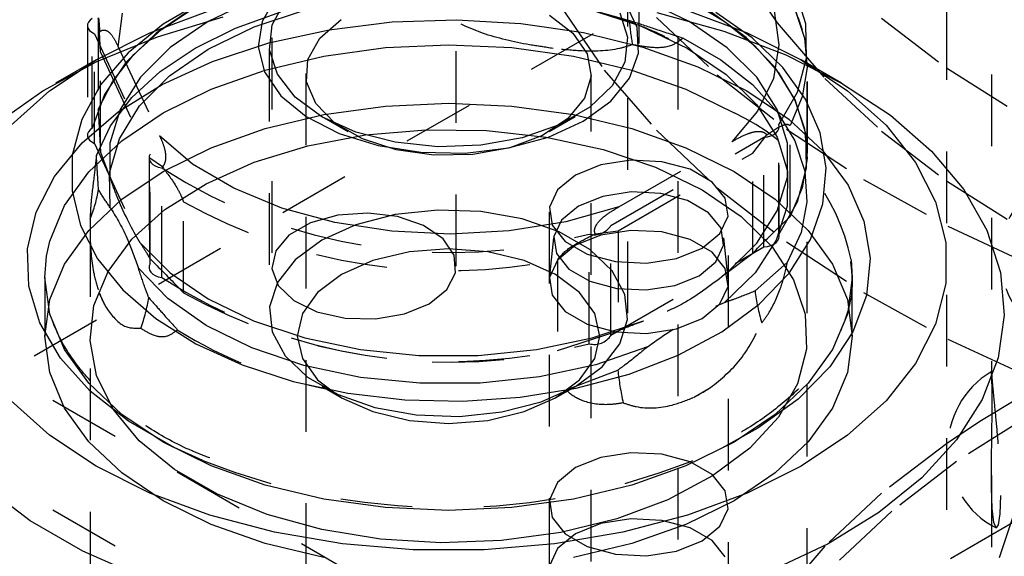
# Model space of a CAD drawing. Header units: inches. Extents: x 1907 to 2452, y -210 to -54.
# Tile 395 of 656: x 1995.248 to 1996.621, y -189.653 to -188.904. Entities that reach past the tile are written whole.
import ezdxf

# ---------------------------------------------------------------- set-up
doc = ezdxf.new("R2010")
doc.units = ezdxf.units.IN
doc.header["$LTSCALE"] = 0.5
doc.header["$MEASUREMENT"] = 0
doc.linetypes.add('HIDDEN', pattern=[0.225, 0.15, -0.075])
doc.layers.add('SID-M-H', color=4, linetype='HIDDEN')

msp = doc.modelspace()

# ---------------------------------------------------------------- linework, layer by layer
at = {"layer": 'SID-M-H'}
for p, q in [((1996.54075, -185.68757), (1996.54075, -190.09485)), ((1996.60325, -185.98024), (1996.60325, -189.39601)), ((1997.26042, -188.22331), (1992.35912, -191.05277)), ((1995.59975, -188.52913), (1995.59975, -189.24768)), ((1995.85675, -189.24768), (1995.85675, -188.52913)), ((1996.16575, -188.52913), (1996.16575, -190.57048)), ((1995.59621, -188.74592), (1995.59621, -189.3134)), ((1996.09621, -189.3134), (1996.09621, -188.74592)), ((1995.58058, -188.7489), (1995.58058, -188.93702)), ((1996.11183, -188.93702), (1996.11183, -188.7489)), ((1996.24999, -188.82725), (1996.30421, -188.90804)), ((1994.25522, -188.83497), (1996.02298, -189.85548)), ((1996.34442, -188.90941), (1996.32965, -188.86224)), ((1995.50674, -188.87558), (1995.44842, -188.90998)), ((1995.57418, -188.87552), (1995.51088, -188.90619)), ((1995.60547, -188.87221), (1995.58607, -188.90601)), ((1995.6003, -188.911), (1995.61823, -188.87779)), ((1996.10903, -188.91479), (1996.09306, -188.8804)), ((1996.18158, -188.90622), (1996.11829, -188.87555)), ((1996.18284, -188.8771), (1996.23196, -188.90689)), ((1995.3856, -188.94167), (1995.39148, -188.8944)), ((1995.42971, -188.92203), (1995.51313, -188.89108)), ((1995.4923, -188.88581), (1995.43866, -188.9224)), ((1995.446, -188.9175), (1995.49265, -188.88642)), ((1995.54907, -188.91554), (1995.61208, -188.89264)), ((1995.57529, -188.91375), (1995.64819, -188.88968)), ((1995.98688, -188.89751), (1996.01961, -188.92243)), ((1996.00348, -188.8866), (1996.06333, -188.97398)), ((1996.04061, -188.88874), (1996.09828, -188.90462)), ((1996.04061, -188.88874), (1996.11386, -188.91245)), ((1996.08489, -188.89408), (1996.09575, -188.9283)), ((1996.13679, -188.89379), (1996.22996, -188.91985)), ((1996.17928, -188.89108), (1996.2627, -188.92203)), ((1996.26098, -188.92841), (1996.20896, -188.89105)), ((1996.26957, -188.92914), (1996.2189, -188.89384)), ((1996.30004, -188.89134), (1996.30688, -188.93857)), ((1996.32917, -188.88897), (1996.34266, -188.92935)), ((1995.34267, -188.91197), (1995.34267, -189.06507)), ((1995.34288, -188.91011), (1995.34275, -188.91309)), ((1995.34275, -188.91309), (1995.34368, -188.91602)), ((1995.34407, -188.90721), (1995.34288, -188.91011)), ((1995.34626, -188.90452), (1995.34407, -188.90721)), ((1995.34937, -188.90214), (1995.34626, -188.90452)), ((1995.34937, -189.05524), (1995.34937, -188.90214)), ((1995.35772, -188.90209), (1995.35772, -189.02894)), ((1995.44842, -188.90998), (1995.39935, -188.94992)), ((1995.44017, -188.92746), (1995.53177, -188.89962)), ((1995.51088, -188.90619), (1995.45776, -188.94274)), ((1995.58607, -188.90601), (1995.58069, -188.94148)), ((1995.59666, -188.94573), (1995.6003, -188.911)), ((1995.66655, -188.92939), (1995.69626, -188.90324)), ((1995.67957, -188.91769), (1995.7676, -188.90682)), ((1995.7676, -188.90682), (1995.85747, -188.90384)), ((1995.85747, -188.90384), (1995.94708, -188.90881)), ((1995.94708, -188.90881), (1996.03432, -188.92162)), ((1996.11386, -188.91245), (1996.17872, -188.94325)), ((1996.13597, -188.90046), (1996.22086, -188.98062)), ((1996.2347, -188.94277), (1996.18158, -188.90622)), ((1996.23196, -188.90689), (1996.27325, -188.9404)), ((1996.30421, -188.90804), (1996.37111, -188.98561)), ((1996.34547, -188.95734), (1996.34442, -188.90941)), ((1996.45013, -188.90169), (1996.54058, -188.97083)), ((1995.34368, -188.91602), (1995.34563, -188.91878)), ((1995.34563, -188.91878), (1995.34852, -188.92125)), ((1995.34852, -188.92125), (1995.35223, -188.92332)), ((1995.35223, -188.92332), (1995.43028, -189.09146)), ((1995.35223, -189.07642), (1995.35223, -188.92332)), ((1995.35477, -188.95952), (1995.42971, -188.92203)), ((1995.36075, -188.94908), (1995.35961, -188.92045)), ((1995.43866, -188.9224), (1995.39623, -188.96361)), ((1995.40746, -188.95209), (1995.446, -188.9175)), ((1995.49265, -188.94358), (1995.54907, -188.91554)), ((1995.51088, -188.94486), (1995.57529, -188.91375)), ((1995.59544, -188.93619), (1995.67957, -188.91769)), ((1996.01961, -188.92243), (1996.03949, -188.95152)), ((1996.03432, -188.92162), (1996.11716, -188.94196)), ((1996.11082, -188.95038), (1996.10903, -188.91479)), ((1996.22996, -188.91985), (1996.31628, -188.95284)), ((1996.2627, -188.92203), (1996.33765, -188.95952)), ((1995.3558, -188.96211), (1995.44017, -188.92746)), ((1995.51719, -188.96189), (1995.59544, -188.93619)), ((1995.65016, -188.9592), (1995.66655, -188.92939)), ((1995.75813, -188.94262), (1995.84621, -188.93862)), ((1995.84621, -188.93862), (1995.93428, -188.94262)), ((1995.99187, -188.94394), (1995.95921, -188.93889)), ((1996.09575, -188.9283), (1996.09211, -188.96303)), ((1996.1732, -188.92932), (1996.22574, -188.95977)), ((1996.30158, -188.97022), (1996.26098, -188.92841)), ((1996.31236, -188.97023), (1996.26957, -188.92914)), ((1996.27325, -188.9404), (1996.30588, -188.97696)), ((1996.30688, -188.93857), (1996.29909, -188.98574)), ((1996.34266, -188.92935), (1996.34607, -188.97043)), ((1996.34671, -189.09012), (1996.34671, -188.93702)), ((1995.36075, -188.94908), (1995.42948, -189.09716)), ((1995.36075, -189.08883), (1995.36075, -188.94908)), ((1995.39935, -188.94992), (1995.36102, -188.9946)), ((1995.37784, -188.98949), (1995.40746, -188.95209)), ((1995.3856, -188.94167), (1995.44328, -189.06594)), ((1995.45776, -188.94274), (1995.41643, -188.98405)), ((1995.44407, -188.97615), (1995.49265, -188.94358)), ((1995.45699, -188.98204), (1995.51088, -188.94486)), ((1995.58069, -188.94148), (1995.58963, -188.9767)), ((1995.60753, -188.97995), (1995.59666, -188.94573)), ((1995.67223, -188.95453), (1995.75813, -188.94262)), ((1995.93428, -188.94262), (1996.02018, -188.95453)), ((1996.03949, -188.95152), (1996.04503, -188.98263)), ((1996.09835, -188.98525), (1996.11082, -188.95038)), ((1996.11716, -188.94196), (1996.19364, -188.96937)), ((1996.17872, -188.94325), (1996.23314, -188.98017)), ((1996.27601, -188.98409), (1996.2347, -188.94277)), ((1996.31628, -188.95284), (1996.39421, -188.99218)), ((1995.28019, -189.00293), (1995.3558, -188.96211)), ((1995.28983, -189.00278), (1995.35477, -188.95952)), ((1995.35469, -188.95956), (1995.29811, -188.99224)), ((1995.39623, -188.96361), (1995.36619, -189.0083)), ((1995.44666, -188.99418), (1995.51719, -188.96189)), ((1995.59061, -188.97404), (1995.67223, -188.95453)), ((1995.64831, -188.99046), (1995.65016, -188.9592)), ((1996.02018, -188.95453), (1996.1018, -188.97404)), ((1996.09211, -188.96303), (1996.07418, -188.99625)), ((1996.22574, -188.95977), (1996.26987, -188.99439)), ((1996.33278, -189.00471), (1996.34547, -188.95734)), ((1996.33765, -188.95952), (1996.40258, -189.00278)), ((1996.3943, -188.99224), (1996.33773, -188.95956)), ((1996.34621, -189.09053), (1996.34621, -188.96368)), ((1995.40441, -189.01252), (1995.44407, -188.97615)), ((1995.51528, -189.00069), (1995.59061, -188.97404)), ((1995.58963, -188.9767), (1995.6124, -189.00979)), ((1995.63226, -189.01168), (1995.60753, -188.97995)), ((1995.64727, -188.97871), (1995.64727, -190.05976)), ((1996.04514, -190.05976), (1996.04514, -188.97871)), ((1996.06333, -188.97398), (1996.13597, -189.05805)), ((1996.1018, -188.97404), (1996.17713, -189.00069)), ((1996.19364, -188.96937), (1996.26199, -189.0032)), ((1996.22086, -188.98062), (1996.31737, -189.05628)), ((1996.23314, -188.98017), (1996.27544, -189.02205)), ((1996.32965, -189.01534), (1996.30158, -188.97022)), ((1996.30588, -188.97696), (1996.32917, -189.01582)), ((1996.34402, -189.01462), (1996.31236, -188.97023)), ((1996.34607, -188.97043), (1996.33933, -189.01137)), ((1996.54058, -188.97083), (1996.6417, -189.03487)), ((1994.25522, -188.98807), (1996.02298, -190.00858)), ((1995.36102, -188.9946), (1995.33478, -189.0428)), ((1995.35772, -189.02894), (1995.37784, -188.98949)), ((1995.38549, -189.03231), (1995.44666, -188.99418)), ((1995.41643, -188.98405), (1995.38816, -189.02888)), ((1995.4153, -189.02413), (1995.45699, -188.98204)), ((1995.66114, -189.02084), (1995.64831, -188.99046)), ((1996.04503, -188.98263), (1996.03582, -189.01345)), ((1996.07228, -189.01752), (1996.09835, -188.98525)), ((1996.26987, -188.99439), (1996.3046, -189.03241)), ((1996.30427, -189.02892), (1996.27601, -188.98409)), ((1996.29909, -188.98574), (1996.27692, -189.03137)), ((1996.37111, -188.98561), (1996.45013, -189.05928)), ((1996.39421, -188.99218), (1996.46237, -189.03717)), ((1995.21468, -189.04921), (1995.28019, -189.00293)), ((1995.23622, -189.05094), (1995.28983, -189.00278)), ((1995.36619, -189.0083), (1995.34937, -189.05524)), ((1995.44811, -189.03381), (1995.51528, -189.00069)), ((1996.07418, -188.99625), (1996.043, -189.02602)), ((1996.17713, -189.00069), (1996.24431, -189.03381)), ((1996.26199, -189.0032), (1996.32058, -189.04265)), ((1996.30669, -189.05022), (1996.33278, -189.00471)), ((1996.40258, -189.00278), (1996.45619, -189.05094)), ((1995.37454, -189.05189), (1995.40441, -189.01252)), ((1995.6124, -189.00979), (1995.64778, -189.03896)), ((1995.66943, -189.03907), (1995.63226, -189.01168)), ((1995.68769, -189.0481), (1995.66114, -189.02084)), ((1995.75813, -189.02428), (1995.84621, -189.02027)), ((1995.84621, -189.02027), (1995.93428, -189.02428)), ((1996.03582, -189.01345), (1996.01255, -189.0417)), ((1996.03403, -189.04545), (1996.07228, -189.01752)), ((1996.27544, -189.02205), (1996.30427, -189.06758)), ((1996.33933, -189.01137), (1996.32259, -189.05134)), ((1996.32917, -189.01582), (1996.34266, -189.0562)), ((1996.34442, -189.06251), (1996.32965, -189.01534)), ((1996.36421, -189.0616), (1996.34402, -189.01462)), ((1995.33512, -189.07538), (1995.38549, -189.03231)), ((1995.35772, -189.02894), (1995.36075, -189.08883)), ((1995.38816, -189.02888), (1995.37379, -189.07586)), ((1995.38713, -189.0698), (1995.4153, -189.02413)), ((1995.39073, -189.0726), (1995.44811, -189.03381)), ((1995.59061, -189.0557), (1995.67223, -189.03618)), ((1995.67223, -189.03618), (1995.75813, -189.02428)), ((1995.93428, -189.02428), (1996.02018, -189.03618)), ((1996.043, -189.02602), (1996.00039, -189.05062)), ((1996.02018, -189.03618), (1996.1018, -189.0557)), ((1996.27692, -189.03137), (1996.24108, -189.074)), ((1996.31862, -189.0759), (1996.30427, -189.02892)), ((1996.3046, -189.03241), (1996.32917, -189.07298)), ((1995.33478, -189.0428), (1995.32148, -189.09276)), ((1995.64778, -189.03896), (1995.69385, -189.06263)), ((1995.6694, -189.03905), (1995.70551, -189.05991)), ((1995.71687, -189.06052), (1995.66943, -189.03907)), ((1995.726, -189.07022), (1995.68769, -189.0481)), ((1996.01255, -189.0417), (1995.97695, -189.06527)), ((1995.98565, -189.06753), (1996.03403, -189.04545)), ((1995.9869, -189.05991), (1996.02301, -189.03905)), ((1996.30669, -189.20332), (1996.30669, -189.05022)), ((1996.30732, -189.05318), (1996.30669, -189.05022)), ((1996.32058, -189.04265), (1996.36806, -189.0868)), ((1996.46237, -189.03717), (1996.51952, -189.08701)), ((1995.34288, -189.06321), (1995.34275, -189.06619)), ((1995.34407, -189.06031), (1995.34288, -189.06321)), ((1995.34626, -189.05762), (1995.34407, -189.06031)), ((1995.34937, -189.05524), (1995.34626, -189.05762)), ((1995.35513, -189.09339), (1995.37454, -189.05189)), ((1995.51528, -189.08235), (1995.59061, -189.0557)), ((1995.69385, -189.06263), (1995.74814, -189.07953)), ((1995.77183, -189.0748), (1995.71687, -189.06052)), ((1995.73052, -189.06448), (1995.81439, -189.05723)), ((1995.81439, -189.05723), (1995.89917, -189.05827)), ((1995.89917, -189.05827), (1995.98244, -189.06756)), ((1996.00039, -189.05062), (1995.94881, -189.06862)), ((1996.1018, -189.0557), (1996.17713, -189.08235)), ((1996.13597, -189.05805), (1996.22086, -189.13822)), ((1996.29551, -189.06571), (1996.29959, -189.06389)), ((1996.29959, -189.06389), (1996.30294, -189.06162)), ((1996.30294, -189.06162), (1996.30541, -189.059)), ((1996.30541, -189.059), (1996.30689, -189.05615)), ((1996.30689, -189.05615), (1996.30732, -189.05318)), ((1996.30733, -189.20655), (1996.30733, -189.05345)), ((1996.31737, -189.05628), (1996.42479, -189.12686)), ((1996.32259, -189.17819), (1996.32259, -189.05134)), ((1996.34266, -189.0562), (1996.34607, -189.09728)), ((1996.34547, -189.11044), (1996.34442, -189.06251)), ((1996.37252, -189.11061), (1996.36421, -189.0616)), ((1996.45013, -189.05928), (1996.54058, -189.12843)), ((1996.45619, -189.05094), (1996.49739, -189.10301)), ((1995.29672, -189.12238), (1995.33512, -189.07538)), ((1995.34275, -189.06619), (1995.34368, -189.06912)), ((1995.34368, -189.06912), (1995.34563, -189.07188)), ((1995.34457, -189.11608), (1995.39073, -189.0726)), ((1995.34563, -189.07188), (1995.34852, -189.07435)), ((1995.34852, -189.07435), (1995.35223, -189.07642)), ((1995.35223, -189.07642), (1995.43028, -189.24456)), ((1995.37335, -189.11762), (1995.38713, -189.0698)), ((1995.37379, -189.07586), (1995.37378, -189.12356)), ((1995.48931, -189.10518), (1995.44328, -189.06594)), ((1995.64997, -189.0798), (1995.73052, -189.06448)), ((1995.77323, -189.08555), (1995.726, -189.07022)), ((1995.83111, -189.08108), (1995.77183, -189.0748)), ((1995.94881, -189.06862), (1995.89127, -189.07897)), ((1995.92976, -189.08258), (1995.98565, -189.06753)), ((1995.97695, -189.06527), (1995.93165, -189.08242)), ((1995.98244, -189.06756), (1996.06178, -189.08485)), ((1996.07264, -189.19083), (1996.28586, -189.06774)), ((1996.08349, -189.16497), (1996.24108, -189.074)), ((1996.27031, -189.08978), (1996.29003, -189.06437)), ((1996.28586, -189.06774), (1996.29087, -189.06701)), ((1996.28586, -189.22084), (1996.28586, -189.06774)), ((1996.29087, -189.06701), (1996.29551, -189.06571)), ((1996.30427, -189.06758), (1996.31874, -189.11534)), ((1996.31863, -189.1236), (1996.31862, -189.0759)), ((1996.32917, -189.07298), (1996.34303, -189.11521)), ((1995.36075, -189.08883), (1995.37378, -189.12356)), ((1995.43028, -189.09146), (1995.42886, -189.09433)), ((1995.43028, -189.24456), (1995.43028, -189.09146)), ((1995.44811, -189.11547), (1995.51528, -189.08235)), ((1995.57507, -189.10277), (1995.64997, -189.0798)), ((1995.74814, -189.07953), (1995.80771, -189.08874)), ((1995.82586, -189.09295), (1995.77323, -189.08555)), ((1995.80771, -189.08874), (1995.86936, -189.08978)), ((1995.89127, -189.07897), (1995.83111, -189.08108)), ((1995.86936, -189.08978), (1995.92976, -189.08258)), ((1995.93165, -189.08242), (1995.88001, -189.09189)), ((1996.06178, -189.08485), (1996.13492, -189.10963)), ((1996.08254, -189.19818), (1996.27031, -189.08978)), ((1996.17713, -189.08235), (1996.24431, -189.11547)), ((1996.27031, -189.22952), (1996.27031, -189.08978)), ((1996.36806, -189.0868), (1996.4033, -189.13462)), ((1996.51952, -189.08701), (1996.56467, -189.14079)), ((1995.32148, -189.09276), (1995.32112, -189.14262)), ((1995.42848, -189.09684), (1995.42848, -189.24994)), ((1995.42886, -189.09433), (1995.42849, -189.0973)), ((1995.42849, -189.0973), (1995.42919, -189.10025)), ((1995.42919, -189.10025), (1995.43092, -189.10306)), ((1995.42948, -189.23691), (1995.42948, -189.09716)), ((1995.44722, -189.10921), (1995.42948, -189.09716)), ((1995.43092, -189.10306), (1995.43361, -189.1056)), ((1995.54667, -189.13907), (1995.48931, -189.10518)), ((1995.50798, -189.13271), (1995.57507, -189.10277)), ((1995.88001, -189.09189), (1995.82586, -189.09295)), ((1996.10048, -189.09978), (1996.05854, -189.10627)), ((1996.14372, -189.10197), (1996.10048, -189.09978)), ((1996.18307, -189.11256), (1996.14372, -189.10197)), ((1996.34607, -189.09728), (1996.33933, -189.13822)), ((1996.49739, -189.10301), (1996.52532, -189.15794)), ((1995.31076, -189.1632), (1995.34457, -189.11608)), ((1995.37441, -189.1661), (1995.37335, -189.11762)), ((1995.39073, -189.15425), (1995.44811, -189.11547)), ((1995.43361, -189.1056), (1995.43715, -189.10777)), ((1995.43715, -189.10777), (1995.44139, -189.10947)), ((1995.44139, -189.10947), (1995.44614, -189.11063)), ((1995.44614, -189.26374), (1995.44614, -189.11063)), ((1996.05854, -189.10627), (1996.02298, -189.12064)), ((1996.13492, -189.10963), (1996.19976, -189.14119)), ((1996.21377, -189.13028), (1996.18307, -189.11256)), ((1996.24431, -189.11547), (1996.30168, -189.15425)), ((1996.31874, -189.11534), (1996.31839, -189.16382)), ((1996.33278, -189.15781), (1996.34547, -189.11044)), ((1996.34303, -189.11521), (1996.34588, -189.15815)), ((1996.36829, -189.16066), (1996.37252, -189.11061)), ((1995.27121, -189.17222), (1995.29672, -189.12238)), ((1995.45061, -189.16876), (1995.50798, -189.13271)), ((1996.02298, -189.12064), (1995.99808, -189.14117)), ((1996.23211, -189.15299), (1996.21377, -189.13028)), ((1996.30429, -189.17059), (1996.31863, -189.1236)), ((1996.42479, -189.12686), (1996.54232, -189.19185)), ((1996.54058, -189.12843), (1996.6417, -189.19246)), ((1995.32112, -189.14262), (1995.33311, -189.19113)), ((1995.61354, -189.16655), (1995.54667, -189.13907)), ((1995.99808, -189.14117), (1995.98685, -189.16538)), ((1996.10101, -189.14413), (1996.06113, -189.1503)), ((1996.14214, -189.14621), (1996.10101, -189.14413)), ((1996.17956, -189.15628), (1996.14214, -189.14621)), ((1996.19976, -189.85548), (1997.4372, -189.14112)), ((1996.19976, -189.14119), (1996.25443, -189.17861)), ((1996.22086, -189.13822), (1996.31737, -189.21387)), ((1996.33933, -189.13822), (1996.32259, -189.17819)), ((1996.4033, -189.13462), (1996.42549, -189.18499)), ((1996.56467, -189.14079), (1996.59699, -189.19757)), ((1995.34457, -189.19773), (1995.39073, -189.15425)), ((1995.4765, -189.28486), (1995.4765, -189.15801)), ((1996.06113, -189.1503), (1996.02731, -189.16397)), ((1996.20875, -189.17313), (1996.17956, -189.15628)), ((1996.2359, -189.17796), (1996.23211, -189.15299)), ((1996.30168, -189.15425), (1996.34784, -189.19773)), ((1996.30669, -189.20332), (1996.33278, -189.15781)), ((1996.34588, -189.15815), (1996.33765, -189.20087)), ((1996.34621, -192.71352), (1996.34621, -189.14768)), ((1996.52532, -189.15794), (1996.53944, -189.2146)), ((1995.25918, -189.22372), (1995.27121, -189.17222)), ((1995.29014, -189.21279), (1995.31076, -189.1632)), ((1995.40462, -189.2099), (1995.45061, -189.16876)), ((1995.6878, -189.18675), (1995.61354, -189.16655)), ((1995.73356, -189.17357), (1995.69158, -189.17659)), ((1995.77496, -189.17858), (1995.73356, -189.17357)), ((1995.83111, -189.16934), (1995.77183, -189.17561)), ((1995.89127, -189.17144), (1995.83111, -189.16934)), ((1995.94881, -189.18179), (1995.89127, -189.17144)), ((1995.98637, -189.17167), (1995.98637, -189.73304)), ((1995.98685, -189.16538), (1995.99063, -189.19034)), ((1996.02731, -189.16397), (1996.00363, -189.18349)), ((1996.08349, -189.16497), (1996.00964, -189.18566)), ((1996.2262, -189.19473), (1996.20875, -189.17313)), ((1996.23637, -189.73304), (1996.23637, -189.17167)), ((1996.27604, -189.21542), (1996.30429, -189.17059)), ((1996.31839, -189.16382), (1996.30323, -189.21151)), ((1996.35103, -189.21029), (1996.36829, -189.16066)), ((1995.65358, -189.18731), (1995.62367, -189.20458)), ((1995.69158, -189.17659), (1995.65358, -189.18731)), ((1995.76709, -189.19901), (1995.6878, -189.18675)), ((1995.77183, -189.17561), (1995.71687, -189.18989)), ((1995.8113, -189.19108), (1995.77496, -189.17858)), ((1996.00964, -189.18566), (1995.93061, -189.19846)), ((1996.00039, -189.19979), (1995.94881, -189.18179)), ((1996.00363, -189.18349), (1995.99295, -189.20651)), ((1996.22466, -189.20216), (1996.2359, -189.17796)), ((1996.25443, -189.17861), (1996.29735, -189.22084)), ((1996.42549, -189.18499), (1996.4341, -189.23672)), ((1995.31076, -189.24485), (1995.34457, -189.19773)), ((1995.33311, -189.19113), (1995.35681, -189.23737)), ((1995.34621, -189.19044), (1995.34621, -192.71352)), ((1995.71687, -189.18989), (1995.66943, -189.21135)), ((1995.84889, -189.20296), (1995.76709, -189.19901)), ((1995.83864, -189.20971), (1995.8113, -189.19108)), ((1995.93061, -189.19846), (1995.84889, -189.20296)), ((1995.99063, -189.19034), (1996.00898, -189.21306)), ((1996.043, -189.2244), (1996.00039, -189.19979)), ((1996.05068, -189.20255), (1996.08254, -189.19818)), ((1996.10048, -189.19777), (1996.05854, -189.20425)), ((1996.07264, -189.34393), (1996.07264, -189.19083)), ((1996.08254, -189.19818), (1996.08254, -189.33792)), ((1996.14372, -189.19995), (1996.10048, -189.19777)), ((1996.18307, -189.21054), (1996.14372, -189.19995)), ((1996.22979, -189.21848), (1996.2262, -189.19473)), ((1996.33765, -189.20087), (1996.31852, -189.24241)), ((1996.34784, -189.19773), (1996.38165, -189.24485)), ((1996.54232, -189.19185), (1996.6691, -189.25077)), ((1996.59699, -189.19757), (1996.61591, -189.25633)), ((1995.28562, -189.23355), (1995.29014, -189.21279)), ((1995.37134, -189.25493), (1995.40462, -189.2099)), ((1995.62367, -189.20458), (1995.60509, -189.22652)), ((1995.66943, -189.21135), (1995.63226, -189.23874)), ((1995.85402, -189.23246), (1995.83864, -189.20971)), ((1995.99272, -189.20825), (1995.98661, -189.26519)), ((1995.99295, -189.20651), (1995.99655, -189.23026)), ((1996.00898, -189.21306), (1996.03967, -189.23078)), ((1996.05854, -189.20425), (1996.02298, -189.21863)), ((1996.0423, -189.35595), (1996.0423, -189.20285)), ((1996.21377, -189.22826), (1996.18307, -189.21054)), ((1996.19976, -189.22269), (1996.22466, -189.20216)), ((1996.23613, -189.26519), (1996.23002, -189.20825)), ((1996.30323, -189.21151), (1996.27374, -189.2569)), ((1996.29959, -189.21699), (1996.30294, -189.21472)), ((1996.30294, -189.21472), (1996.30541, -189.2121)), ((1996.30541, -189.2121), (1996.30689, -189.20925)), ((1996.30732, -189.20628), (1996.30669, -189.20332)), ((1996.30689, -189.20925), (1996.30732, -189.20628)), ((1996.31737, -189.21387), (1996.42479, -189.28445)), ((1996.32099, -189.25759), (1996.35103, -189.21029)), ((1996.53944, -189.2146), (1996.53944, -189.27184)), ((1995.2609, -189.27568), (1995.25918, -189.22372)), ((1995.41646, -189.21553), (1995.4578, -189.25684)), ((1995.60509, -189.22652), (1995.59986, -189.25075)), ((1995.79161, -189.22766), (1995.74073, -189.23982)), ((1995.84621, -189.22351), (1995.79161, -189.22766)), ((1995.9008, -189.22766), (1995.84621, -189.22351)), ((1995.95168, -189.23982), (1995.9008, -189.22766)), ((1996.02298, -189.21863), (1995.99808, -189.23916)), ((1996.07418, -189.25417), (1996.043, -189.2244)), ((1996.07264, -189.34393), (1996.28586, -189.22084)), ((1996.1642, -189.23707), (1996.19976, -189.22269)), ((1996.23211, -189.25098), (1996.21377, -189.22826)), ((1996.21911, -189.2415), (1996.22979, -189.21848)), ((1996.23474, -189.25674), (1996.27604, -189.21542)), ((1996.28586, -189.22084), (1996.29087, -189.22011)), ((1996.29087, -189.22011), (1996.29551, -189.21881)), ((1996.29551, -189.21881), (1996.29959, -189.21699)), ((1996.29735, -189.22084), (1996.32729, -189.26664)), ((1995.28321, -189.26363), (1995.28562, -189.23355)), ((1995.35681, -189.23737), (1995.39189, -189.28085)), ((1995.63226, -189.23874), (1995.60753, -189.27047)), ((1995.74073, -189.23982), (1995.69704, -189.25918)), ((1995.85576, -189.25686), (1995.85402, -189.23246)), ((1995.99537, -189.25918), (1995.95168, -189.23982)), ((1995.99808, -189.23916), (1995.98685, -189.26336)), ((1995.99655, -189.23026), (1996.01399, -189.25186)), ((1995.99806, -189.23869), (1995.99806, -189.36554)), ((1996.03967, -189.23078), (1996.07902, -189.24137)), ((1996.07902, -189.24137), (1996.12227, -189.24355)), ((1996.12227, -189.24355), (1996.1642, -189.23707)), ((1996.19543, -189.26102), (1996.21911, -189.2415)), ((1996.23474, -189.25674), (1996.27031, -189.22952)), ((1996.31852, -189.24241), (1996.27361, -189.28235)), ((1996.40759, -189.23903), (1996.40921, -189.26363)), ((1996.4341, -189.23672), (1996.42893, -189.2886)), ((1995.29014, -189.29444), (1995.31076, -189.24485)), ((1995.35172, -189.30256), (1995.37134, -189.25493)), ((1995.45473, -189.29295), (1995.41366, -189.25066)), ((1995.42886, -189.24743), (1995.42849, -189.2504)), ((1995.42849, -189.2504), (1995.42919, -189.25335)), ((1995.43028, -189.24456), (1995.42886, -189.24743)), ((1995.42919, -189.25335), (1995.43092, -189.25616)), ((1995.43092, -189.25616), (1995.43361, -189.2587)), ((1995.59986, -189.25075), (1995.60854, -189.27465)), ((1996.01399, -189.25186), (1996.04319, -189.26871)), ((1996.09211, -189.28739), (1996.07418, -189.25417)), ((1996.2359, -189.27594), (1996.23211, -189.25098)), ((1996.38165, -189.24485), (1996.40227, -189.29444)), ((1996.61591, -189.25633), (1996.6211, -189.31602)), ((1995.28321, -189.26363), (1995.28321, -189.34529)), ((1995.29014, -189.31448), (1995.28321, -189.26363)), ((1995.43361, -189.2587), (1995.43715, -189.26087)), ((1995.43715, -189.26087), (1995.44139, -189.26257)), ((1995.44139, -189.26257), (1995.44614, -189.26374)), ((1995.4578, -189.25684), (1995.51093, -189.29338)), ((1995.69704, -189.25918), (1995.66352, -189.2844)), ((1995.84369, -189.28026), (1995.85576, -189.25686)), ((1995.98685, -189.26336), (1995.99063, -189.28833)), ((1996.02889, -189.2844), (1995.99537, -189.25918)), ((1996.04319, -189.26871), (1996.0806, -189.27878)), ((1996.16161, -189.27469), (1996.19543, -189.26102)), ((1996.27374, -189.2569), (1996.23084, -189.29858)), ((1996.27926, -189.30094), (1996.32099, -189.25759)), ((1996.32729, -189.26664), (1996.34339, -189.31471)), ((1996.40921, -189.26363), (1996.40227, -189.31448)), ((1996.40921, -189.34529), (1996.40921, -189.26363)), ((1995.27634, -189.32688), (1995.2609, -189.27568)), ((1995.39189, -189.28085), (1995.43793, -189.32074)), ((1995.60753, -189.27047), (1995.59666, -189.30469)), ((1995.60854, -189.27465), (1995.63019, -189.29563)), ((1995.81911, -189.30014), (1995.84369, -189.28026)), ((1996.0806, -189.27878), (1996.12173, -189.28086)), ((1996.12173, -189.28086), (1996.16161, -189.27469)), ((1996.22466, -189.30015), (1996.2359, -189.27594)), ((1996.53944, -189.27184), (1996.52532, -189.3285)), ((1995.28321, -189.34529), (1995.29014, -189.29444)), ((1995.35914, -189.2853), (1995.3679, -189.30415)), ((1995.50808, -189.33039), (1995.45473, -189.29295)), ((1995.51093, -189.29338), (1995.57424, -189.32404)), ((1995.63019, -189.29563), (1995.66247, -189.31141)), ((1995.66352, -189.2844), (1995.64244, -189.31377)), ((1995.99063, -189.28833), (1996.00898, -189.31104)), ((1996.04997, -189.31377), (1996.02889, -189.2844)), ((1996.09575, -189.32212), (1996.09211, -189.28739)), ((1996.40227, -189.29444), (1996.40921, -189.34529)), ((1996.42893, -189.2886), (1996.4101, -189.33942)), ((1996.42479, -189.28445), (1996.54232, -189.34945)), ((1995.34632, -189.35141), (1995.35172, -189.30256)), ((1995.59666, -189.30469), (1995.6003, -189.33942)), ((1995.66247, -189.31141), (1995.70188, -189.32029)), ((1995.78469, -189.31433), (1995.81911, -189.30014)), ((1996.00898, -189.31104), (1996.03967, -189.32876)), ((1996.19976, -189.32068), (1996.22466, -189.30015)), ((1996.21883, -189.30363), (1996.23084, -189.29858)), ((1996.22723, -189.33926), (1996.27926, -189.30094)), ((1995.31076, -189.36407), (1995.29014, -189.31448)), ((1995.43793, -189.32074), (1995.49392, -189.35596)), ((1995.57424, -189.32404), (1995.64581, -189.34789)), ((1995.64244, -189.31377), (1995.63526, -189.34529)), ((1995.70188, -189.32029), (1995.74414, -189.3213)), ((1995.74414, -189.3213), (1995.78469, -189.31433)), ((1996.04654, -189.34791), (1996.11811, -189.32407)), ((1996.05716, -189.34529), (1996.04997, -189.31377)), ((1996.08489, -189.35634), (1996.09575, -189.32212)), ((1996.1642, -189.33505), (1996.19976, -189.32068)), ((1996.34339, -189.31471), (1996.34519, -189.36366)), ((1996.40227, -189.31448), (1996.38165, -189.36407)), ((1996.6211, -189.31602), (1996.61246, -189.37558)), ((1995.30515, -189.37612), (1995.27634, -189.32688)), ((1995.57204, -189.36181), (1995.50808, -189.33039)), ((1995.99806, -189.36554), (1996.08254, -189.33792)), ((1996.03967, -189.32876), (1996.07902, -189.33936)), ((1996.12227, -189.34154), (1996.1642, -189.33505)), ((1996.52532, -189.3285), (1996.49739, -189.38343)), ((1995.29014, -189.39613), (1995.28321, -189.34529)), ((1995.3553, -189.4001), (1995.34632, -189.35141)), ((1995.6003, -189.33942), (1995.61823, -189.37263)), ((1995.63526, -189.34529), (1995.64244, -189.37681)), ((1995.64581, -189.34789), (1995.72347, -189.36421)), ((1995.96888, -189.36422), (1996.04654, -189.34791)), ((1996.04997, -189.37681), (1996.05716, -189.34529)), ((1996.07902, -189.33936), (1996.12227, -189.34154)), ((1996.1664, -189.37187), (1996.22723, -189.33926)), ((1996.4101, -189.33942), (1996.37805, -189.38798)), ((1996.40921, -189.34529), (1996.40227, -189.39613)), ((1996.54232, -189.34945), (1996.6691, -189.40836)), ((1995.34457, -189.41119), (1995.31076, -189.36407)), ((1995.49392, -189.35596), (1995.55838, -189.38552)), ((1995.64459, -189.38623), (1995.57204, -189.36181)), ((1995.72347, -189.36421), (1995.80485, -189.37249)), ((1995.88749, -189.3725), (1995.96888, -189.36422)), ((1996.1236, -189.36048), (1996.05141, -189.38525)), ((1996.06015, -189.38806), (1996.08489, -189.35634)), ((1996.34519, -189.36366), (1996.33264, -189.41207)), ((1996.38165, -189.36407), (1996.34784, -189.41119)), ((1995.34663, -189.42224), (1995.30515, -189.37612)), ((1995.61823, -189.37263), (1995.64941, -189.40241)), ((1995.64244, -189.37681), (1995.66352, -189.40618)), ((1995.80485, -189.37249), (1995.88749, -189.3725)), ((1996.02889, -189.40618), (1996.04997, -189.37681)), ((1996.09822, -189.39825), (1996.1664, -189.37187)), ((1996.61246, -189.37558), (1996.59014, -189.43394)), ((1995.55838, -189.38552), (1995.62957, -189.40871)), ((1995.72347, -189.40288), (1995.64459, -189.38623)), ((1996.05141, -189.38525), (1995.97277, -189.40227)), ((1996.01029, -189.42034), (1996.08233, -189.39277)), ((1996.02298, -189.41545), (1996.06015, -189.38806)), ((1996.37805, -189.38798), (1996.33354, -189.43315)), ((1996.49739, -189.38343), (1996.45619, -189.4355)), ((1995.31076, -189.44572), (1995.29014, -189.39613)), ((1995.37841, -189.4472), (1995.3553, -189.4001)), ((1995.64941, -189.40241), (1995.69203, -189.42701)), ((1995.66352, -189.40618), (1995.69704, -189.4314)), ((1995.80619, -189.41123), (1995.72347, -189.40288)), ((1995.97277, -189.40227), (1995.89017, -189.41102)), ((1995.99537, -189.4314), (1996.02889, -189.40618)), ((1996.02428, -189.41797), (1996.09822, -189.39825)), ((1996.40227, -189.39613), (1996.38165, -189.44572)), ((1996.60369, -189.40295), (1996.60328, -189.39499)), ((1996.60415, -189.42161), (1996.60369, -189.40295)), ((1995.39073, -189.45467), (1995.34457, -189.41119)), ((1995.62957, -189.40871), (1995.70575, -189.42506)), ((1995.6694, -189.41544), (1995.69702, -189.43138)), ((1995.89017, -189.41102), (1995.80619, -189.41123)), ((1995.94626, -189.43068), (1996.02428, -189.41797)), ((1995.97554, -189.43691), (1996.02298, -189.41545)), ((1995.99539, -189.43138), (1996.02301, -189.41544)), ((1996.1876, -189.43095), (1996.21151, -189.41715)), ((1996.34784, -189.41119), (1996.30168, -189.45467)), ((1996.33264, -189.41207), (1996.30609, -189.45857)), ((1995.39982, -189.46417), (1995.34663, -189.42224)), ((1995.69203, -189.42701), (1995.7436, -189.44501)), ((1995.69704, -189.4314), (1995.74073, -189.45075)), ((1995.70575, -189.42506), (1995.78515, -189.43426)), ((1995.78515, -189.43426), (1995.86593, -189.43614)), ((1995.86593, -189.43614), (1995.94626, -189.43068)), ((1995.95168, -189.45075), (1995.99537, -189.4314)), ((1996.33354, -189.43315), (1996.27761, -189.47387)), ((1996.59014, -189.43394), (1996.55455, -189.49006)), ((1996.6417, -189.43151), (1996.5872, -189.46455)), ((1996.60424, -189.44932), (1996.60415, -189.42161)), ((1995.28983, -189.48366), (1995.23622, -189.4355)), ((1995.34457, -189.49284), (1995.31076, -189.44572)), ((1995.41497, -189.49137), (1995.37841, -189.4472)), ((1995.7436, -189.44501), (1995.80114, -189.45536)), ((1995.92058, -189.45119), (1995.97554, -189.43691)), ((1996.38165, -189.44572), (1996.34784, -189.49284)), ((1996.45619, -189.4355), (1996.40258, -189.48366)), ((1995.44811, -189.49345), (1995.39073, -189.45467)), ((1995.74073, -189.45075), (1995.79161, -189.46292)), ((1995.80114, -189.45536), (1995.8613, -189.45746)), ((1995.8613, -189.45746), (1995.92058, -189.45119)), ((1995.9008, -189.46292), (1995.95168, -189.45075)), ((1996.30168, -189.45467), (1996.24431, -189.49345)), ((1996.30609, -189.45857), (1996.26631, -189.50181)), ((1996.65584, -189.45601), (1996.55456, -189.52024)), ((1996.60387, -189.48368), (1996.60424, -189.44932)), ((1995.46348, -189.50091), (1995.39982, -189.46417)), ((1995.79161, -189.46292), (1995.84621, -189.46707)), ((1995.84621, -189.46707), (1995.9008, -189.46292)), ((1996.27761, -189.47387), (1996.22708, -189.50183)), ((1996.5872, -189.46455), (1996.54058, -189.49555)), ((1995.35477, -189.52692), (1995.28983, -189.48366)), ((1996.40258, -189.48366), (1996.33765, -189.52692)), ((1996.60337, -189.52102), (1996.60387, -189.48368)), ((1995.39073, -189.53633), (1995.34457, -189.49284)), ((1995.46394, -189.53135), (1995.41497, -189.49137)), ((1995.51528, -189.52657), (1995.44811, -189.49345)), ((1995.50357, -189.51908), (1995.46348, -189.50091)), ((1996.24431, -189.49345), (1996.17713, -189.52657)), ((1996.26631, -189.50181), (1996.21445, -189.54054)), ((1996.34784, -189.49284), (1996.30168, -189.53633)), ((1996.54058, -189.49555), (1996.45013, -189.56469)), ((1996.55455, -189.49006), (1996.50632, -189.54294)), ((1996.05854, -189.51454), (1996.02298, -189.52891)), ((1996.10048, -189.50805), (1996.05854, -189.51454)), ((1996.14372, -189.51024), (1996.10048, -189.50805)), ((1996.18307, -189.52083), (1996.14372, -189.51024)), ((1995.42971, -189.56441), (1995.35477, -189.52692)), ((1995.59061, -189.55322), (1995.51528, -189.52657)), ((1996.02298, -189.52891), (1995.99808, -189.54944)), ((1996.17713, -189.52657), (1996.1018, -189.55322)), ((1996.21377, -189.53855), (1996.18307, -189.52083)), ((1996.33765, -189.52692), (1996.2627, -189.56441)), ((1996.55456, -189.52024), (1996.46413, -189.58966)), ((1996.60334, -189.55666), (1996.60337, -189.52102)), ((1995.44811, -189.57511), (1995.39073, -189.53633)), ((1995.52391, -189.56596), (1995.46394, -189.53135)), ((1996.21445, -189.54054), (1996.15199, -189.57366)), ((1996.23211, -189.56126), (1996.21377, -189.53855)), ((1996.30168, -189.53633), (1996.24431, -189.57511)), ((1996.50632, -189.54294), (1996.44632, -189.59165)), ((1996.60325, -189.53985), (1996.60325, -189.74751)), ((1995.26282, -189.60306), (1995.20002, -189.55555)), ((1995.67223, -189.57274), (1995.59061, -189.55322)), ((1995.99808, -189.54944), (1995.98685, -189.57365)), ((1996.1018, -189.55322), (1996.02018, -189.57274)), ((1996.60437, -189.58596), (1996.60334, -189.55666)), ((1995.51313, -189.59536), (1995.42971, -189.56441)), ((1995.59315, -189.59423), (1995.52391, -189.56596)), ((1996.2627, -189.56441), (1996.17928, -189.59536)), ((1996.2359, -189.58623), (1996.23211, -189.56126)), ((1996.45013, -189.56469), (1996.37111, -189.63837)), ((1996.61589, -189.56792), (1996.61503, -189.59319)), ((1995.51528, -189.60823), (1995.44811, -189.57511)), ((1995.75813, -189.58464), (1995.67223, -189.57274)), ((1995.84621, -189.58865), (1995.75813, -189.58464)), ((1995.93428, -189.58464), (1995.84621, -189.58865)), ((1996.02018, -189.57274), (1995.93428, -189.58464)), ((1995.98685, -189.57365), (1995.99063, -189.59862)), ((1996.15199, -189.57366), (1996.08073, -189.60021)), ((1996.24431, -189.57511), (1996.17713, -189.60823)), ((1996.60661, -189.60538), (1996.60437, -189.58596)), ((1996.63835, -189.58207), (1996.61412, -189.65496)), ((1995.60333, -189.61914), (1995.51313, -189.59536)), ((1995.66967, -189.61534), (1995.59315, -189.59423)), ((1995.99063, -189.59862), (1996.00898, -189.62133)), ((1996.17928, -189.59536), (1996.08908, -189.61914)), ((1996.22466, -189.61043), (1996.2359, -189.58623)), ((1996.44632, -189.59165), (1996.3756, -189.6353)), ((1996.46413, -189.58966), (1996.38537, -189.66367)), ((1996.61503, -189.59319), (1996.61272, -189.60874)), ((1995.33603, -189.64533), (1995.26282, -189.60306)), ((1995.59061, -189.63488), (1995.51528, -189.60823)), ((1996.08073, -189.60021), (1996.00273, -189.61942)), ((1996.05854, -189.60681), (1996.02298, -189.62118)), ((1996.10048, -189.60032), (1996.05854, -189.60681)), ((1996.14372, -189.60251), (1996.10048, -189.60032)), ((1996.17713, -189.60823), (1996.1018, -189.63488)), ((1996.18307, -189.6131), (1996.14372, -189.60251)), ((1996.21377, -189.63082), (1996.18307, -189.6131)), ((1996.19976, -189.63096), (1996.22466, -189.61043)), ((1996.60964, -189.61305), (1996.60661, -189.60538)), ((1996.61272, -189.60874), (1996.60964, -189.61305)), ((1995.69847, -189.63527), (1995.60333, -189.61914)), ((1995.75126, -189.62868), (1995.66967, -189.61534)), ((1996.00273, -189.61942), (1995.92023, -189.63075)), ((1996.08908, -189.61914), (1995.99394, -189.63527)), ((1996.02298, -189.62118), (1995.99808, -189.64171)), ((1996.00898, -189.62133), (1996.03967, -189.63905)), ((1995.67223, -189.65439), (1995.59061, -189.63488)), ((1995.79663, -189.64341), (1995.69847, -189.63527)), ((1995.83559, -189.63387), (1995.75126, -189.62868)), ((1995.92023, -189.63075), (1995.83559, -189.63387)), ((1995.99394, -189.63527), (1995.89579, -189.64341)), ((1996.1018, -189.63488), (1996.02018, -189.65439)), ((1996.03967, -189.63905), (1996.07902, -189.64964)), ((1996.1642, -189.64534), (1996.19976, -189.63096)), ((1996.23211, -189.65353), (1996.21377, -189.63082)), ((1996.3756, -189.6353), (1996.29543, -189.67311)), ((1996.37111, -189.63837), (1996.30421, -189.71593)), ((1995.41834, -189.68158), (1995.33603, -189.64533)), ((1995.89579, -189.64341), (1995.79663, -189.64341)), ((1995.99808, -189.64171), (1995.98685, -189.66592)), ((1996.07902, -189.64964), (1996.12227, -189.65182)), ((1996.12227, -189.65182), (1996.1642, -189.64534))]:
    msp.add_line(p, q, dxfattribs=at)
for centre, radius, start, end in [((1995.85197, -189.74031), 0.80857, 80.03601, 82.37791), ((1996.1231, -189.29782), 0.2905, 11.6773, 65.3399), ((1995.84824, -188.48426), 0.74434, 237.30173, 285.1122), ((1996.74047, -189.23541), 0.125, 108.72291, 227.26141), ((1995.84625, -188.4939), 0.7601, 240.89291, 281.52101), ((1996.04949, -189.17669), 0.02713, 254.63371, 328.59972), ((1995.84824, -188.63736), 0.74434, 237.30173, 285.1122), ((1995.54587, -189.21009), 0.20131, 201.93919, 207.85773), ((1995.84625, -188.62075), 0.7601, 240.89291, 281.52101), ((1995.79289, -188.82203), 0.60845, 237.72122, 259.342), ((1996.04949, -189.32979), 0.02713, 254.63371, 328.59972), ((1996.66729, -189.50214), 0.125, 121.04446, 242.52599), ((1995.964, -189.01601), 0.47135, 298.31925, 301.67537), ((1995.84509, -188.66166), 0.92293, 248.28226, 294.44966)]:
    msp.add_arc(centre, radius, start, end, dxfattribs=at)
for centre, major_axis, ratio, start_param, end_param in [((1996.19023, -188.7438), (0.05643, 0.24418), 0.3014514, 2.3571924, 2.5607835), ((1995.11118, -189.13477), (0.24418, 0.06072), 0.8028638, 5.7502249, 5.9538159), ((1996.46919, -189.34483), (-0.14929, 0.20172), 0.6395511, 0.8449806, 1.0485716), ((1995.19609, -189.3177), (0.20855, 0.14026), 0.7561205, 5.4768337, 5.6804248), ((1996.23721, -189.47875), (-0.10529, 0.22758), 0.507244, 0.963656, 1.167247)]:
    msp.add_ellipse(centre, major_axis=major_axis, ratio=ratio, start_param=start_param, end_param=end_param, dxfattribs=at)
for points, knots in [([(1996.33968, -188.9182), (1996.33467, -188.90324), (1996.3243, -188.87226), (1996.29422, -188.82886), (1996.25378, -188.78787), (1996.20218, -188.75176), (1996.15886, -188.72763), (1996.13136, -188.71766), (1996.12647, -188.71589)], [0, 0, 0, 0, 0.1762918, 0.365121, 0.55881, 0.7566724, 0.9566761, 1, 1, 1, 1]), ([(1995.95921, -188.93889), (1995.93688, -188.93435), (1995.89403, -188.92565), (1995.85664, -188.90681), (1995.83872, -188.89778)], [0, 0, 0, 0, 0.5209757, 1, 1, 1, 1]), ([(1996.05346, -188.8927), (1996.07273, -188.89849), (1996.113, -188.91061), (1996.1495, -188.9272), (1996.16705, -188.93691), (1996.16778, -188.93732)], [0, 0, 0, 0, 0.4676385, 0.9777274, 1, 1, 1, 1]), ([(1996.0604, -188.89489), (1996.06464, -188.89606), (1996.09147, -188.90347), (1996.13163, -188.91848), (1996.1622, -188.93518), (1996.17489, -188.94212)], [0, 0, 0, 0, 0.0989572, 0.6259609, 1, 1, 1, 1]), ([(1995.35772, -188.90209), (1995.3578, -188.90164), (1995.35808, -188.90003), (1995.35876, -188.90782), (1995.35932, -188.91611), (1995.35961, -188.92045)], [0, 0, 0, 0, 0.1576117, 0.5586634, 1, 1, 1, 1]), ([(1996.09828, -188.90462), (1996.10967, -188.90842), (1996.13465, -188.91677), (1996.15961, -188.9249), (1996.1732, -188.92932)], [0, 0, 0, 0, 0.45586, 1, 1, 1, 1]), ([(1995.35961, -188.92045), (1995.35979, -188.92031), (1995.3608, -188.91952), (1995.36295, -188.91838), (1995.36646, -188.91789), (1995.3729, -188.92027), (1995.37928, -188.92885), (1995.38349, -188.9374), (1995.3856, -188.94167)], [0, 0, 0, 0, 0.01193677, 0.06639276, 0.13676496, 0.25736458, 0.6289881, 1, 1, 1, 1]), ([(1996.10266, -188.93861), (1996.09675, -188.94054), (1996.07541, -188.9475), (1996.03731, -188.94859), (1996.00431, -188.94521), (1995.99187, -188.94394)], [0, 0, 0, 0, 0.1924634, 0.6957501, 1, 1, 1, 1]), ([(1996.1732, -188.92932), (1996.16812, -188.93331), (1996.15648, -188.94244), (1996.13109, -188.94369), (1996.11134, -188.94016), (1996.10266, -188.93861)], [0, 0, 0, 0, 0.3022749, 0.6933139, 1, 1, 1, 1]), ([(1996.29003, -189.06437), (1996.29751, -189.05914), (1996.30745, -189.0522), (1996.31844, -189.04899), (1996.32141, -189.05067), (1996.32259, -189.05134)], [0, 0, 0, 0, 0.6481538, 0.8605613, 1, 1, 1, 1]), ([(1996.24108, -189.074), (1996.24298, -189.07292), (1996.25043, -189.06868), (1996.26155, -189.06315), (1996.27326, -189.05968), (1996.28067, -189.05941), (1996.28521, -189.0605), (1996.28829, -189.06238), (1996.28955, -189.06383), (1996.29003, -189.06437)], [0, 0, 0, 0, 0.1265755, 0.4973264, 0.7196528, 0.8241425, 0.9085954, 0.9654259, 1, 1, 1, 1]), ([(1995.44328, -189.06594), (1995.44396, -189.06744), (1995.44664, -189.07333), (1995.45004, -189.08233), (1995.45186, -189.09239), (1995.45157, -189.09923), (1995.45045, -189.10374), (1995.44883, -189.10708), (1995.44766, -189.10862), (1995.44722, -189.10921)], [0, 0, 0, 0, 0.1265755, 0.4973264, 0.7196528, 0.8241425, 0.9085954, 0.9654259, 1, 1, 1, 1]), ([(1995.35513, -189.09339), (1995.35395, -189.10363), (1995.35122, -189.12713), (1995.34737, -189.15762), (1995.3466, -189.17461), (1995.34626, -189.18208)], [0, 0, 0, 0, 0.3022749, 0.6933139, 1, 1, 1, 1]), ([(1995.358, -189.14072), (1995.3575, -189.13265), (1995.35652, -189.11701), (1995.35558, -189.10109), (1995.35513, -189.09339)], [0, 0, 0, 0, 0.5165613, 1, 1, 1, 1]), ([(1995.44722, -189.10921), (1995.45395, -189.11819), (1995.46289, -189.13012), (1995.47277, -189.14778), (1995.47544, -189.15511), (1995.4765, -189.15801)], [0, 0, 0, 0, 0.6481517, 0.86055993, 1, 1, 1, 1]), ([(1995.41646, -189.21553), (1995.41541, -189.21379), (1995.40446, -189.19565), (1995.38996, -189.16714), (1995.37693, -189.13204), (1995.37378, -189.12356)], [0, 0, 0, 0, 0.0745545, 0.7763899, 1, 1, 1, 1]), ([(1995.37441, -189.1661), (1995.37, -189.15973), (1995.36451, -189.1518), (1995.35907, -189.14254), (1995.358, -189.14072)], [0, 0, 0, 0, 0.8040836, 1, 1, 1, 1]), ([(1995.37441, -189.1661), (1995.37474, -189.16663), (1995.38314, -189.17986), (1995.39682, -189.20259), (1995.40888, -189.23701), (1995.41366, -189.25066)], [0, 0, 0, 0, 0.0245529, 0.6128855, 1, 1, 1, 1]), ([(1996.05068, -189.20255), (1996.05059, -189.20232), (1996.05009, -189.20102), (1996.04963, -189.19819), (1996.05037, -189.19344), (1996.05534, -189.18442), (1996.0671, -189.17485), (1996.07803, -189.16826), (1996.08349, -189.16497)], [0, 0, 0, 0, 0.01193677, 0.06639276, 0.13676496, 0.25736458, 0.6289881, 1, 1, 1, 1]), ([(1995.34626, -189.18208), (1995.34624, -189.18992), (1995.34618, -189.2183), (1995.34942, -189.25424), (1995.35648, -189.2768), (1995.35914, -189.2853)], [0, 0, 0, 0, 0.1924634, 0.6957501, 1, 1, 1, 1]), ([(1996.27031, -189.22952), (1996.28258, -189.21726), (1996.3, -189.19986), (1996.31743, -189.18314), (1996.32259, -189.17819)], [0, 0, 0, 0, 0.704296, 1, 1, 1, 1]), ([(1995.99806, -189.23869), (1996.00026, -189.23595), (1996.00806, -189.22627), (1996.02692, -189.21452), (1996.04251, -189.20667), (1996.05068, -189.20255)], [0, 0, 0, 0, 0.1576117, 0.5586634, 1, 1, 1, 1]), ([(1995.41646, -189.21553), (1995.41961, -189.22047), (1995.42394, -189.22727), (1995.4283, -189.23484), (1995.42948, -189.23691)], [0, 0, 0, 0, 0.7276663, 1, 1, 1, 1]), ([(1995.51311, -189.51539), (1995.5048, -189.5122), (1995.47354, -189.5002), (1995.42723, -189.47385), (1995.3759, -189.43739), (1995.33548, -189.39722), (1995.30585, -189.35482), (1995.2881, -189.31091), (1995.28104, -189.27123), (1995.28515, -189.24626), (1995.2868, -189.23623)], [0, 0, 0, 0, 0.0511466, 0.1924131, 0.3334031, 0.4742944, 0.6154555, 0.757803, 0.9026774, 1, 1, 1, 1]), ([(1995.42948, -189.23691), (1995.44052, -189.24795), (1995.45619, -189.26363), (1995.47187, -189.28001), (1995.4765, -189.28486)], [0, 0, 0, 0, 0.7042947, 1, 1, 1, 1]), ([(1996.4065, -189.24125), (1996.40781, -189.25186), (1996.41101, -189.2778), (1996.40202, -189.31902), (1996.38126, -189.36411), (1996.34826, -189.40727), (1996.30404, -189.44701), (1996.25951, -189.47802), (1996.22686, -189.49354), (1996.21548, -189.49895)], [0, 0, 0, 0, 0.11381029, 0.27813212, 0.4415855, 0.60173591, 0.75949083, 0.91621288, 1, 1, 1, 1]), ([(1996.28291, -189.32696), (1996.28607, -189.32269), (1996.29597, -189.30932), (1996.30799, -189.28383), (1996.31556, -189.25776), (1996.318, -189.24508), (1996.31852, -189.24241)], [0, 0, 0, 0, 0.1977853, 0.619921, 0.9198661, 1, 1, 1, 1]), ([(1995.42801, -189.29156), (1995.4265, -189.2875), (1995.42164, -189.27446), (1995.41691, -189.26037), (1995.41366, -189.25066)], [0, 0, 0, 0, 0.3114818, 1, 1, 1, 1]), ([(1996.23474, -189.25674), (1996.21532, -189.27179), (1996.1811, -189.29831), (1996.14201, -189.31457), (1996.1227, -189.32224), (1996.11811, -189.32407)], [0, 0, 0, 0, 0.4999325, 0.8813426, 1, 1, 1, 1]), ([(1996.27361, -189.28235), (1996.26386, -189.28637), (1996.24955, -189.29227), (1996.23536, -189.29705), (1996.23084, -189.29858)], [0, 0, 0, 0, 0.6812995, 1, 1, 1, 1]), ([(1995.42801, -189.29156), (1995.43408, -189.29844), (1995.44737, -189.31352), (1995.4607, -189.32837), (1995.46795, -189.33645)], [0, 0, 0, 0, 0.45586, 1, 1, 1, 1]), ([(1995.3679, -189.30415), (1995.37535, -189.31449), (1995.38967, -189.33432), (1995.40814, -189.3344), (1995.41698, -189.33444)], [0, 0, 0, 0, 0.5209757, 1, 1, 1, 1]), ([(1996.08254, -189.33792), (1996.09318, -189.33359), (1996.10507, -189.32875), (1996.11687, -189.32451), (1996.11811, -189.32407)], [0, 0, 0, 0, 0.8948337, 1, 1, 1, 1]), ([(1995.46795, -189.33645), (1995.46365, -189.33999), (1995.45379, -189.3481), (1995.43467, -189.34572), (1995.42239, -189.33789), (1995.41698, -189.33444)], [0, 0, 0, 0, 0.3022749, 0.6933139, 1, 1, 1, 1]), ([(1996.1236, -189.36048), (1996.12403, -189.36015), (1996.13584, -189.35099), (1996.14792, -189.34313), (1996.15956, -189.33556)], [0, 0, 0, 0, 0.03646831, 1, 1, 1, 1]), ([(1996.21151, -189.41715), (1996.22638, -189.40515), (1996.25492, -189.38214), (1996.27385, -189.34483), (1996.28291, -189.32696)], [0, 0, 0, 0, 0.5209757, 1, 1, 1, 1]), ([(1996.1236, -189.36048), (1996.11299, -189.36921), (1996.09932, -189.38044), (1996.08543, -189.39052), (1996.08233, -189.39277)], [0, 0, 0, 0, 0.7768048, 1, 1, 1, 1]), ([(1996.60333, -189.39601), (1996.60334, -189.39643), (1996.60335, -189.39742), (1996.6046, -189.41319), (1996.60714, -189.43956), (1996.61054, -189.47412), (1996.61375, -189.51181), (1996.61563, -189.54435), (1996.61582, -189.56136), (1996.61589, -189.56792)], [0, 0, 0, 0, 0.1127271, 0.2704594, 0.4305632, 0.5908454, 0.7489713, 0.9033099, 1, 1, 1, 1]), ([(1996.0897, -189.4385), (1996.08387, -189.43942), (1996.06559, -189.44232), (1996.03875, -189.43925), (1996.01874, -189.42911), (1996.01176, -189.42187), (1996.01029, -189.42034)], [0, 0, 0, 0, 0.1977853, 0.619921, 0.9198661, 1, 1, 1, 1]), ([(1996.0897, -189.4385), (1996.09562, -189.44044), (1996.11703, -189.44747), (1996.15188, -189.44532), (1996.17783, -189.43488), (1996.1876, -189.43095)], [0, 0, 0, 0, 0.1924634, 0.6957501, 1, 1, 1, 1])]:
    msp.add_open_spline(points, degree=3, knots=knots, dxfattribs=at)

doc.saveas('drawing.dxf')
